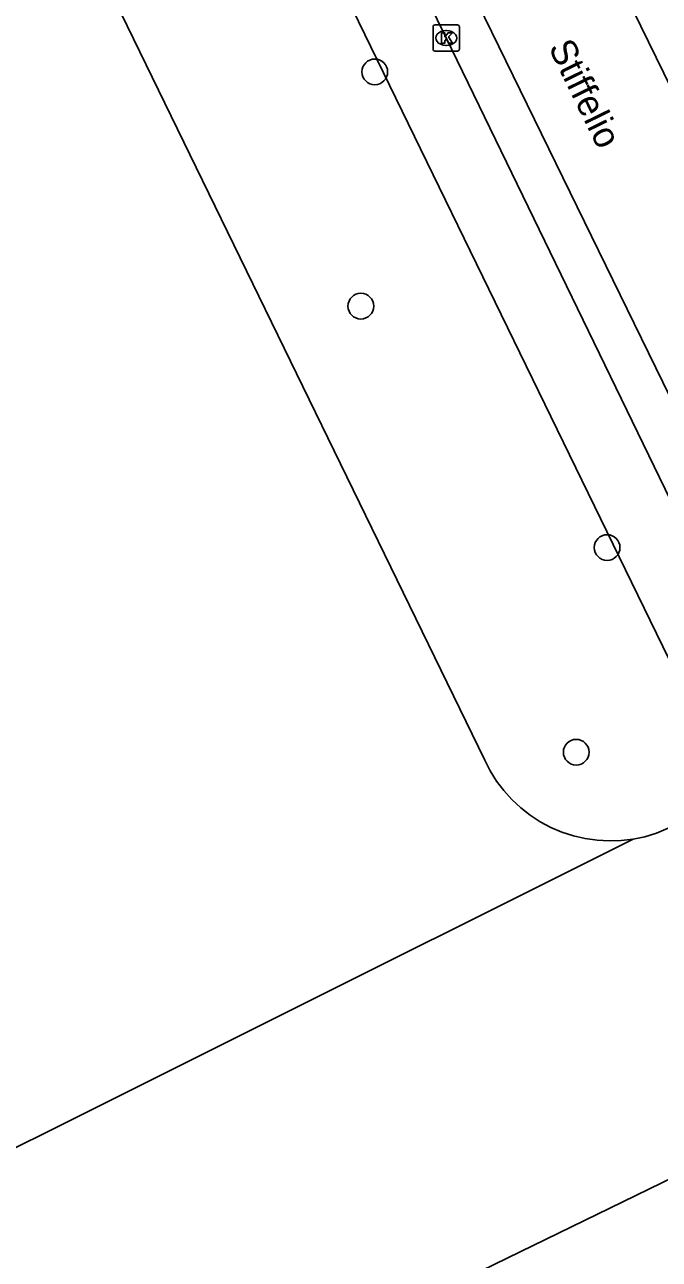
# Model space of a CAD drawing. Extents: x 160457 to 162082, y 388340 to 389736.
# Drawn here: x 161236.39 to 161260.55, y 388890.29 to 388937.28 of the extents above; entities that cross this region are included whole.
import ezdxf

# ---------------------------------------------------------------- set-up
doc = ezdxf.new("R2010")
doc.units = 0
for name, color, linetype in [('IMGEO_Boom', 7, 'Continuous'), ('IMGEO_Dek', 7, 'Continuous'), ('IMGEO_Fietspad_gesloten', 7, 'Continuous'), ('IMGEO_Groenvoorziening', 7, 'Continuous'), ('IMGEO_Kolk', 7, 'Continuous'), ('IMGEO_Openbare_ruimte_label', 7, 'Continuous'), ('IMGEO_Rijbaan_lokaal_gesloten', 7, 'Continuous'), ('IMGEO_Waterloop', 7, 'Continuous')]:
    doc.layers.add(name, color=color, linetype=linetype)

msp = doc.modelspace()

# ---------------------------------------------------------------- linework, layer by layer
at = {"layer": 'IMGEO_Boom'}
for centre in [(161249.718, 388935.483), (161249.188, 388926.567), (161258.561, 388917.381), (161257.384, 388909.59)]:
    msp.add_circle(centre, 0.489, dxfattribs=at)
at = {"layer": 'IMGEO_Dek'}
msp.add_lwpolyline([(161270.383, 388893.819), (161268.752, 388897.139), (161261.613, 388893.666), (161237.619, 388881.99), (161230.573, 388878.562), (161232.201, 388875.239), (161239.266, 388878.677), (161263.228, 388890.337)], close=True, dxfattribs=at)
at = {"layer": 'IMGEO_Fietspad_gesloten'}
msp.add_lwpolyline([(161261.613, 388893.666), (161237.619, 388881.99), (161230.573, 388878.562), (161232.201, 388875.239), (161239.266, 388878.677), (161263.228, 388890.337), (161270.383, 388893.819), (161268.752, 388897.139), (161261.613, 388893.666)], dxfattribs=at)
at = {"layer": 'IMGEO_Groenvoorziening'}
msp.add_lwpolyline([(161169.682, 389082.224), (161176.809, 389085.842), (161261.619, 388911.68)], dxfattribs=at)
at = {"layer": 'IMGEO_Kolk'}
for p, q in [((161251.936, 388936.347), (161251.936, 388937.199)), ((161252.011, 388937.273), (161252.863, 388937.273)), ((161252.424, 388937.053), (161252.449, 388937.053)), ((161252.937, 388937.199), (161252.937, 388936.347)), ((161252.447, 388936.493), (161252.422, 388936.493)), ((161252.863, 388936.273), (161252.011, 388936.273))]:
    msp.add_line(p, q, dxfattribs=at)
for points in [[(161251.936, 388936.347), (161251.936, 388937.199)], [(161252.011, 388937.273), (161252.863, 388937.273)], [(161252.257, 388936.973), (161252.38, 388936.973), (161252.38, 388936.822), (161252.51, 388936.973), (161252.674, 388936.973), (161252.528, 388936.822), (161252.681, 388936.573), (161252.529, 388936.573), (161252.444, 388936.737), (161252.38, 388936.67), (161252.38, 388936.573), (161252.257, 388936.573), (161252.257, 388936.973)], [(161252.937, 388937.199), (161252.937, 388936.347)], [(161252.863, 388936.273), (161252.011, 388936.273)]]:
    msp.add_lwpolyline(points, dxfattribs=at)
for centre, start, end in [((161252.013, 388937.197), 91.552, 178.448), ((161252.013, 388937.197), 91.552, 178.448), ((161252.861, 388937.197), 1.552, 88.448), ((161252.861, 388937.197), 1.552, 88.448), ((161252.013, 388936.349), 181.552, 268.448), ((161252.013, 388936.349), 181.552, 268.448), ((161252.861, 388936.349), 271.552, 358.448), ((161252.861, 388936.349), 271.552, 358.448)]:
    msp.add_arc(centre, 0.0765, start, end, dxfattribs=at)
for centre, major_axis, ratio, start_param, end_param in [((161252.423, 388936.773), (-0.387, 0.002), 0.722429, 4.712389, 7.853982), ((161252.448, 388936.773), (-0.39, 0.002), 0.717154, 1.570796, 4.712389)]:
    msp.add_ellipse(centre, major_axis=major_axis, ratio=ratio, start_param=start_param, end_param=end_param, dxfattribs=at)
at = {"layer": 'IMGEO_Rijbaan_lokaal_gesloten'}
for points in [[(161267.467, 388909.788), (161175.431, 389098.144)], [(161176.223, 389092.673), (161178.058, 389088.894), (161180.499, 389083.878), (161187.048, 389070.448), (161195.466, 389053.348), (161206.501, 389030.746), (161215.107, 389013.085), (161221.505, 389000), (161223.863, 388995.178), (161227.484, 388987.759), (161233.342, 388975.802), (161243.902, 388954.184), (161252.438, 388936.774), (161261.81, 388917.456), (161265.936, 388909.029)], [(161272.138, 388912.105), (161253.979, 388949.213), (161246.821, 388963.638), (161240.225, 388977.264), (161238.004, 388981.853), (161239.729, 388982.689)]]:
    msp.add_lwpolyline(points, dxfattribs=at)
at = {"layer": 'IMGEO_Waterloop'}
for points in [[(161259.547, 388906.282), (161259.092, 388906.228), (161258.634, 388906.213), (161258.177, 388906.239), (161257.723, 388906.303), (161257.277, 388906.407), (161256.842, 388906.55), (161256.42, 388906.729), (161256.016, 388906.945), (161255.632, 388907.195), (161255.271, 388907.477), (161254.936, 388907.789), (161254.629, 388908.129), (161254.353, 388908.495), (161254.11, 388908.883), (161253.901, 388909.291), (161209.725, 389000), (161169.682, 389082.224)], [(161259.547, 388906.282), (161259.995, 388906.375), (161260.434, 388906.507), (161263.522, 388907.832)], [(161229.012, 388891.034), (161259.547, 388906.282)]]:
    msp.add_lwpolyline(points, dxfattribs=at)

# ---------------------------------------------------------------- texts
at = {"layer": 'IMGEO_Openbare_ruimte_label'}
msp.add_text('Stiffelio', height=1, rotation=296.1038, dxfattribs=at).set_placement((161256.313, 388936.417))

doc.saveas('drawing.dxf')
